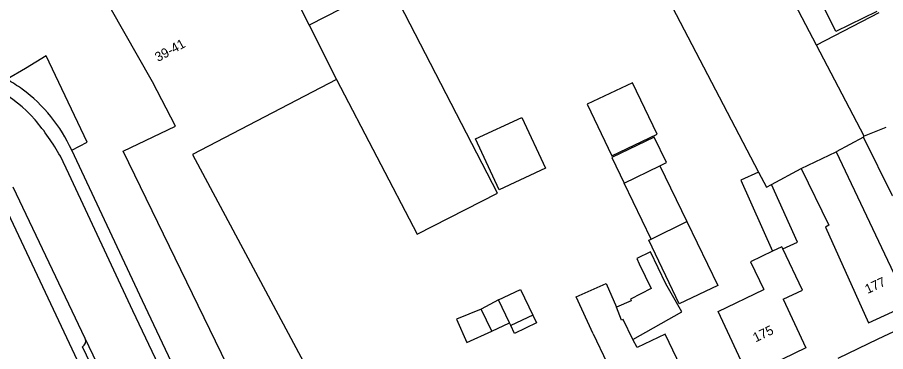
# Model space of a CAD drawing. Extents: x 194485 to 197793, y 468269 to 470822.
# Drawn here: x 195647.3 to 195758, y 469640.5 to 469683 of the extents above; entities that cross this region are included whole.
import ezdxf

# ---------------------------------------------------------------- set-up
doc = ezdxf.new("R2010")
doc.units = 0
for name, color, linetype in [('BGT grensvlak gebouwinstallatie plus 1', 7, 'Continuous'), ('BGT grensvlak onbegroeid terreindeel', 7, 'Continuous'), ('BGT grensvlak overig bouwwerk uitbreiding populatie', 7, 'Continuous'), ('BGT grensvlak pand op maaiveld', 7, 'Continuous'), ('BGT grensvlak pand op maaiveld LR', 7, 'Continuous'), ('BGT grensvlak wegdeel', 7, 'Continuous'), ('BGT tekst huisnummerreeks', 7, 'Continuous')]:
    doc.layers.add(name, color=color, linetype=linetype)

msp = doc.modelspace()

# ---------------------------------------------------------------- linework, layer by layer
at = {"layer": 'BGT grensvlak gebouwinstallatie plus 1'}
for p, q in [((195751.65, 469681.25), (195745.33, 469694.23)), ((195756.91, 469683.81), (195751.65, 469681.25)), ((195705.72, 469667.56), (195711.64, 469670.3)), ((195711.64, 469670.3), (195714.64, 469663.81)), ((195708.73, 469661.07), (195705.72, 469667.56)), ((195714.64, 469663.81), (195708.73, 469661.07)), ((195724.67, 469661.93), (195729.24, 469664.14)), ((195729.24, 469664.14), (195732.68, 469657.02)), ((195728.11, 469654.8), (195724.67, 469661.93)), ((195708.66, 469647.05), (195706.44, 469645.86)), ((195713.01, 469645.09), (195713.48, 469644.1)), ((195707.81, 469643.07), (195710.07, 469644.1))]:
    msp.add_line(p, q, dxfattribs=at)
for points in [[(195719.97, 469671.97), (195723.08, 469665.41), (195728.86, 469668.16), (195725.75, 469674.71), (195719.97, 469671.97)], [(195729.24, 469664.14), (195730.05, 469664.53), (195728.48, 469667.77), (195723.1, 469665.17), (195724.67, 469661.93)], [(195741.8, 469663.33), (195739.53, 469662.31), (195743.6, 469653.25)], [(195744.9, 469653.56), (195746.77, 469654.4), (195743.47, 469661.76)], [(195713.48, 469644.1), (195710.69, 469642.78), (195710.22, 469643.77)]]:
    msp.add_lwpolyline(points, dxfattribs=at)
at = {"layer": 'BGT grensvlak onbegroeid terreindeel'}
for p, q in [((195757.13, 469683.63), (195749.21, 469679.49)), ((195758.03, 469669), (195755.27, 469667.91))]:
    msp.add_line(p, q, dxfattribs=at)
at = {"layer": 'BGT grensvlak overig bouwwerk uitbreiding populatie'}
for p, q in [((195708.66, 469647.05), (195711.45, 469648.38)), ((195711.45, 469648.38), (195713.01, 469645.09)), ((195710.07, 469644.1), (195708.66, 469647.05)), ((195713.01, 469645.09), (195710.22, 469643.77)), ((195710.22, 469643.77), (195710.07, 469644.1))]:
    msp.add_line(p, q, dxfattribs=at)
at = {"layer": 'BGT grensvlak pand op maaiveld'}
for p, q in [((195749.21, 469679.49), (195741.74, 469693.79)), ((195755.27, 469667.91), (195749.21, 469679.49)), ((195755.18, 469667.79), (195755.27, 469667.91)), ((195743.47, 469661.76), (195747.26, 469663.78)), ((195728.11, 469654.8), (195732.68, 469657.02)), ((195727.8, 469654.65), (195728.11, 469654.8)), ((195706.44, 469645.86), (195703.29, 469644.57)), ((195707.81, 469643.07), (195706.44, 469645.86))]:
    msp.add_line(p, q, dxfattribs=at)
for points in [[(195688, 469675.12), (195669.61, 469665.58), (195684.41, 469637.95), (195686.18, 469634.17), (195687.77, 469630.77), (195687.84, 469630.62), (195679.63, 469626.94), (195676.25, 469634.19), (195660.77, 469666), (195667.44, 469669.19), (195664.52, 469674.81), (195659.11, 469684.29), (195658.89, 469684.3), (195658.86, 469684.58), (195681.64, 469687.74), (195684.52, 469682.03)], [(195688, 469675.12), (195698.27, 469655.41), (195708.53, 469660.64), (195694.73, 469687.3), (195684.52, 469682.03)], [(195730.34, 469687.84), (195729.29, 469687.29), (195741.8, 469663.33)], [(195760.92, 469646.45), (195765.23, 469648.44), (195759.59, 469660.63), (195758.9, 469660.3), (195755.18, 469667.79)], [(195747.26, 469663.78), (195750.77, 469656.55), (195750.33, 469656.3), (195755.82, 469644.1), (195760.92, 469646.45)], [(195741.8, 469663.33), (195742.81, 469661.41), (195743.47, 469661.76)], [(195732.68, 469657.02), (195736.62, 469648.86), (195731.67, 469646.53), (195727.8, 469654.65)], [(195744.9, 469653.56), (195744.77, 469653.81), (195743.6, 469653.25)], [(195729.99, 469649.07), (195728.03, 469653.18), (195726.27, 469652.32), (195726.6, 469651.63), (195728.1, 469648.5), (195725.46, 469647.13)], [(195743.6, 469653.25), (195740.8, 469651.91), (195742.49, 469648.37)], [(195744.94, 469647.12), (195747.42, 469648.28), (195744.9, 469653.56)], [(195720.72, 469642.71), (195718.53, 469647.42), (195722.36, 469649.13), (195723.71, 469646.1)], [(195725.79, 469642.01), (195732.02, 469645.54), (195729.99, 469649.07)], [(195744.94, 469647.12), (195747.83, 469640.92), (195740.47, 469637.37), (195736.67, 469645.58), (195742.49, 469648.37)], [(195725.46, 469647.13), (195725.56, 469646.93), (195723.71, 469646.1)], [(195703.29, 469644.57), (195704.62, 469641.62), (195707.81, 469643.07)], [(195720.72, 469642.71), (195722.45, 469639.05), (195723.13, 469639.37), (195726.48, 469632.27), (195733.33, 469635.48), (195729.88, 469642.68), (195726.31, 469640.97), (195725.79, 469642.01)]]:
    msp.add_lwpolyline(points, dxfattribs=at)
at = {"layer": 'BGT grensvlak pand op maaiveld LR'}
for p, q in [((195684.52, 469682.03), (195688, 469675.12)), ((195755.18, 469667.79), (195751.71, 469665.91)), ((195747.26, 469663.78), (195751.71, 469665.91)), ((195751.71, 469665.91), (195760.92, 469646.45)), ((195724.34, 469644.44), (195723.71, 469646.1))]:
    msp.add_line(p, q, dxfattribs=at)
msp.add_lwpolyline([(195725.79, 469642.01), (195724.53, 469644.53), (195724.34, 469644.44)], dxfattribs=at)
at = {"layer": 'BGT grensvlak wegdeel'}
for p, q in [((195656.18, 469667.13), (195650.97, 469678.12)), ((195654.23, 469666.11), (195656.18, 469667.13)), ((195653.84, 469663.11), (195652.78, 469665.35)), ((195662.01, 469645.67), (195653.84, 469663.11)), ((195657.71, 469633.57), (195644.15, 469662.24)), ((195655.96, 469642.11), (195646.77, 469661.42)), ((195669.18, 469630.65), (195662.01, 469645.67)), ((195662.52, 469628.32), (195655.96, 469642.11)), ((195661.51, 469628.66), (195655.6, 469641.08))]:
    msp.add_line(p, q, dxfattribs=at)
for points in [[(195650.97, 469678.12), (195648.32, 469676.54), (195645.98, 469675.15)], [(195671.3, 469630.82), (195670.94, 469630.66), (195663.27, 469646.91), (195654.23, 469666.11)], [(195761.73, 469644.24), (195757.02, 469642.02), (195751.9, 469639.56)]]:
    msp.add_lwpolyline(points, dxfattribs=at)
for centre, radius, start, end in [((195635.69, 469657.68), 18.54, 41.6418, 116.0081), ((195635.05, 469656.28), 21.8, 53.8584, 59.908), ((195636.25, 469657.96), 19.74, 24.3895, 53.8049), ((195626.17, 469650.3), 30.57, 29.4914, 40.1178), ((195655.23, 469641.79), 0.795, 297.2282, 23.7049)]:
    msp.add_arc(centre, radius, start, end, dxfattribs=at)

# ---------------------------------------------------------------- texts
at = {"layer": 'BGT tekst huisnummerreeks'}
for s, rotation, p in [('39-41', 28.9, (195665.24, 469677.34)), ('177', 24.8, (195755.71, 469647.79)), ('175', 25.8, (195741.44, 469641.62))]:
    msp.add_text(s, height=1.2, rotation=rotation, dxfattribs=at).set_placement(p)

doc.saveas('drawing.dxf')
